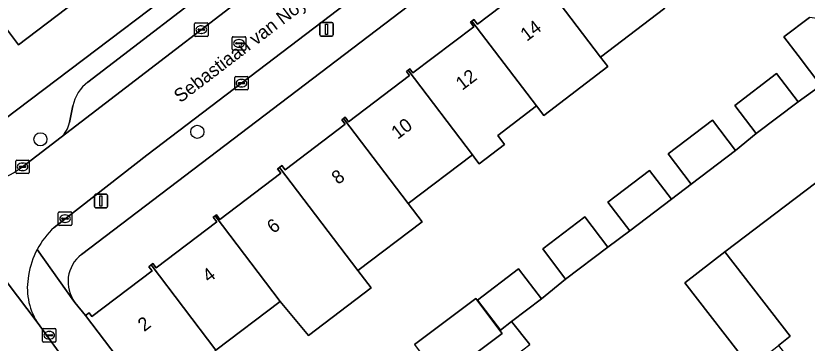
# Model space of a CAD drawing. Extents: x 160030 to 160839, y 385325 to 386450.
# Drawn here: x 160550.3 to 160609.2, y 385648.1 to 385672.5 of the extents above; entities that cross this region are included whole.
import ezdxf

# ---------------------------------------------------------------- set-up
doc = ezdxf.new("R2010")
doc.units = 0
for name, color, linetype in [('IMGEO_Boom', 7, 'Continuous'), ('IMGEO_Erf', 7, 'Continuous'), ('IMGEO_Kolk', 7, 'Continuous'), ('IMGEO_Lichtmast', 7, 'Continuous'), ('IMGEO_Muur', 7, 'Continuous'), ('IMGEO_Openbare_ruimte_label', 7, 'Continuous'), ('IMGEO_Pand', 7, 'Continuous'), ('IMGEO_Pand_nummerreeks', 7, 'Continuous'), ('IMGEO_Parkeervlak_open', 7, 'Continuous'), ('IMGEO_Rijbaan_lokaal_open', 7, 'Continuous'), ('IMGEO_Rioolput', 7, 'Continuous'), ('IMGEO_Voetpad_open', 7, 'Continuous')]:
    doc.layers.add(name, color=color, linetype=linetype)

msp = doc.modelspace()

# ---------------------------------------------------------------- linework, layer by layer
at = {"layer": 'IMGEO_Boom'}
for centre in [(160563.81, 385663.828), (160552.126, 385663.268)]:
    msp.add_circle(centre, 0.489, dxfattribs=at)
at = {"layer": 'IMGEO_Erf'}
for points in [[(160549.415, 385664.734), (160586.71, 385692.941), (160584.314, 385695.94), (160579.354, 385692.18), (160574.571, 385688.556), (160569.79, 385684.932), (160565.008, 385681.307), (160560.226, 385677.683), (160555.444, 385674.058), (160550.487, 385670.301), (160548.912, 385672.38)], [(160603.021, 385690.91), (160596.746, 385686.292), (160555.176, 385654.693)], [(160554.695, 385651.128), (160555.483, 385650.147), (160555.757, 385650.355), (160555.962, 385650.086), (160560.44, 385653.481), (160560.203, 385653.792), (160560.37, 385653.918), (160560.5, 385654.017), (160560.737, 385653.706), (160565.258, 385657.133), (160564.995, 385657.477), (160565.126, 385657.577), (160565.231, 385657.657), (160565.494, 385657.312), (160570.037, 385660.756), (160569.792, 385661.078), (160569.924, 385661.179), (160570.103, 385661.315), (160570.349, 385660.992), (160574.824, 385664.385), (160574.569, 385664.72), (160574.696, 385664.817), (160574.823, 385664.914), (160575.079, 385664.578), (160579.605, 385668.009), (160579.375, 385668.313), (160579.502, 385668.41), (160579.63, 385668.506), (160579.861, 385668.203), (160584.401, 385671.645), (160584.146, 385671.981), (160584.258, 385672.067), (160584.404, 385672.178), (160584.66, 385671.841), (160589.175, 385675.264)], [(160598.614, 385673.018), (160593.841, 385669.384), (160594.378, 385668.678), (160589.604, 385665.044), (160589.067, 385665.749), (160586.182, 385663.552), (160586.693, 385662.881), (160584.805, 385661.444), (160584.554, 385661.773), (160584.294, 385662.115), (160579.521, 385658.48), (160580.549, 385657.131), (160575.774, 385653.496), (160576.746, 385652.22), (160572.078, 385648.665), (160569.973, 385651.211), (160565.199, 385647.575)], [(160579.984, 385647.992), (160584.546, 385651.433), (160586.346, 385649.046), (160586.374, 385649.068), (160584.669, 385651.31), (160587.731, 385653.638), (160589.436, 385651.396), (160591.235, 385652.871), (160589.534, 385655.108), (160592.67, 385657.493), (160594.371, 385655.255), (160596.02, 385656.453), (160594.388, 385658.599), (160597.487, 385660.955), (160599.119, 385658.809), (160600.592, 385659.939), (160598.875, 385662.198), (160602.169, 385664.703), (160603.886, 385662.444), (160605.428, 385663.69), (160603.826, 385665.796), (160606.948, 385668.17), (160608.549, 385666.064), (160610.245, 385667.261), (160608.546, 385669.495), (160607.485, 385670.891), (160609.388, 385672.338)], [(160611.298, 385661.118), (160603.086, 385654.896), (160607.957, 385648.609), (160607.09, 385647.935), (160609.693, 385644.576), (160607.597, 385642.952), (160608.502, 385641.607), (160610.64, 385643.246)]]:
    msp.add_lwpolyline(points, dxfattribs=at)
msp.add_arc((160556.742, 385652.667), 2.561, 127.69292, 216.93887, dxfattribs=at)
at = {"layer": 'IMGEO_Kolk'}
for p, q in [((160563.683, 385671.929), (160564.535, 385671.929)), ((160563.608, 385671.003), (160563.608, 385671.855)), ((160563.867, 385671.423), (160563.867, 385671.435)), ((160564.305, 385671.386), (160563.907, 385671.386)), ((160563.91, 385671.472), (160564.308, 385671.472)), ((160564.096, 385671.709), (160564.121, 385671.709)), ((160564.351, 385671.435), (160564.351, 385671.423)), ((160564.609, 385671.855), (160564.609, 385671.003)), ((160564.535, 385670.929), (160563.683, 385670.929)), ((160564.119, 385671.149), (160564.094, 385671.149)), ((160566.597, 385667.016), (160566.597, 385667.868)), ((160566.672, 385667.942), (160567.524, 385667.942)), ((160567.598, 385667.868), (160567.598, 385667.016)), ((160566.856, 385667.436), (160566.856, 385667.448)), ((160567.294, 385667.399), (160566.896, 385667.399)), ((160566.899, 385667.485), (160567.297, 385667.485)), ((160567.085, 385667.722), (160567.11, 385667.722)), ((160567.34, 385667.448), (160567.34, 385667.436)), ((160567.524, 385666.942), (160566.672, 385666.942)), ((160567.108, 385667.162), (160567.083, 385667.162)), ((160550.296, 385660.798), (160550.296, 385661.65)), ((160550.371, 385661.724), (160551.223, 385661.724)), ((160550.784, 385661.504), (160550.809, 385661.504)), ((160551.297, 385661.65), (160551.297, 385660.798)), ((160551.223, 385660.724), (160550.371, 385660.724)), ((160550.555, 385661.218), (160550.555, 385661.23)), ((160550.993, 385661.181), (160550.595, 385661.181)), ((160550.598, 385661.267), (160550.996, 385661.267)), ((160550.807, 385660.944), (160550.782, 385660.944)), ((160551.039, 385661.23), (160551.039, 385661.218)), ((160553.46, 385656.936), (160553.46, 385657.788)), ((160553.535, 385657.862), (160554.387, 385657.862)), ((160554.461, 385657.788), (160554.461, 385656.936)), ((160553.719, 385657.356), (160553.719, 385657.368)), ((160554.157, 385657.319), (160553.759, 385657.319)), ((160553.762, 385657.405), (160554.16, 385657.405)), ((160553.948, 385657.642), (160553.973, 385657.642)), ((160554.203, 385657.368), (160554.203, 385657.356)), ((160554.387, 385656.862), (160553.535, 385656.862)), ((160553.971, 385657.082), (160553.946, 385657.082)), ((160552.283, 385648.261), (160552.283, 385649.113)), ((160552.358, 385649.187), (160553.21, 385649.187)), ((160552.771, 385648.967), (160552.796, 385648.967)), ((160553.284, 385649.113), (160553.284, 385648.261)), ((160552.542, 385648.681), (160552.542, 385648.693)), ((160552.98, 385648.644), (160552.582, 385648.644)), ((160552.585, 385648.73), (160552.983, 385648.73)), ((160552.794, 385648.407), (160552.769, 385648.407)), ((160553.026, 385648.693), (160553.026, 385648.681)), ((160553.21, 385648.187), (160552.358, 385648.187))]:
    msp.add_line(p, q, dxfattribs=at)
for points in [[(160563.683, 385671.929), (160564.535, 385671.929)], [(160563.608, 385671.003), (160563.608, 385671.855)], [(160564.609, 385671.855), (160564.609, 385671.003)], [(160564.535, 385670.929), (160563.683, 385670.929)], [(160566.597, 385667.016), (160566.597, 385667.868)], [(160566.672, 385667.942), (160567.524, 385667.942)], [(160567.598, 385667.868), (160567.598, 385667.016)], [(160567.524, 385666.942), (160566.672, 385666.942)], [(160550.296, 385660.798), (160550.296, 385661.65)], [(160550.371, 385661.724), (160551.223, 385661.724)], [(160551.297, 385661.65), (160551.297, 385660.798)], [(160551.223, 385660.724), (160550.371, 385660.724)], [(160553.46, 385656.936), (160553.46, 385657.788)], [(160553.535, 385657.862), (160554.387, 385657.862)], [(160554.461, 385657.788), (160554.461, 385656.936)], [(160554.387, 385656.862), (160553.535, 385656.862)], [(160552.283, 385648.261), (160552.283, 385649.113)], [(160552.358, 385649.187), (160553.21, 385649.187)], [(160553.284, 385649.113), (160553.284, 385648.261)], [(160553.21, 385648.187), (160552.358, 385648.187)]]:
    msp.add_lwpolyline(points, dxfattribs=at)
for centre, radius, start, end in [((160563.685, 385671.853), 0.0765, 91.55205, 178.44795), ((160563.685, 385671.853), 0.0765, 91.55205, 178.44795), ((160564.533, 385671.853), 0.0765, 1.55205, 88.44795), ((160564.533, 385671.853), 0.0765, 1.55205, 88.44795), ((160563.907, 385671.432), 0.0403, 85.87752, 175.75265), ((160563.904, 385671.422), 0.0366, 178.93798, 274.71019), ((160564.308, 385671.429), 0.043, 264.86636, 352.45326), ((160564.312, 385671.434), 0.0386, 1.73085, 96.63898), ((160563.685, 385671.005), 0.0765, 181.55205, 268.44795), ((160563.685, 385671.005), 0.0765, 181.55205, 268.44795), ((160564.533, 385671.005), 0.0765, 271.55205, 358.44795), ((160564.533, 385671.005), 0.0765, 271.55205, 358.44795), ((160566.674, 385667.866), 0.0765, 91.55205, 178.44795), ((160566.674, 385667.866), 0.0765, 91.55205, 178.44795), ((160567.522, 385667.866), 0.0765, 1.55205, 88.44795), ((160567.522, 385667.866), 0.0765, 1.55205, 88.44795), ((160566.896, 385667.445), 0.0403, 85.87752, 175.75265), ((160566.893, 385667.435), 0.0366, 178.93798, 274.71019), ((160567.297, 385667.442), 0.043, 264.86636, 352.45326), ((160567.301, 385667.447), 0.0386, 1.73085, 96.63898), ((160566.674, 385667.018), 0.0765, 181.55205, 268.44795), ((160566.674, 385667.018), 0.0765, 181.55205, 268.44795), ((160567.522, 385667.018), 0.0765, 271.55205, 358.44795), ((160567.522, 385667.018), 0.0765, 271.55205, 358.44795), ((160550.373, 385661.648), 0.0765, 91.55205, 178.44795), ((160550.373, 385661.648), 0.0765, 91.55205, 178.44795), ((160551.221, 385661.648), 0.0765, 1.55205, 88.44795), ((160551.221, 385661.648), 0.0765, 1.55205, 88.44795), ((160550.373, 385660.8), 0.0765, 181.55205, 268.44795), ((160550.373, 385660.8), 0.0765, 181.55205, 268.44795), ((160550.595, 385661.227), 0.0403, 85.87752, 175.75265), ((160550.592, 385661.217), 0.0366, 178.93798, 274.71019), ((160550.996, 385661.224), 0.043, 264.86636, 352.45326), ((160551, 385661.229), 0.0386, 1.73085, 96.63898), ((160551.221, 385660.8), 0.0765, 271.55205, 358.44795), ((160551.221, 385660.8), 0.0765, 271.55205, 358.44795), ((160553.537, 385657.786), 0.0765, 91.55205, 178.44795), ((160553.537, 385657.786), 0.0765, 91.55205, 178.44795), ((160554.385, 385657.786), 0.0765, 1.55205, 88.44795), ((160554.385, 385657.786), 0.0765, 1.55205, 88.44795), ((160553.759, 385657.365), 0.0403, 85.87752, 175.75265), ((160553.756, 385657.355), 0.0366, 178.93798, 274.71019), ((160554.16, 385657.362), 0.043, 264.86636, 352.45326), ((160554.164, 385657.367), 0.0386, 1.73085, 96.63898), ((160553.537, 385656.938), 0.0765, 181.55205, 268.44795), ((160553.537, 385656.938), 0.0765, 181.55205, 268.44795), ((160554.385, 385656.938), 0.0765, 271.55205, 358.44795), ((160554.385, 385656.938), 0.0765, 271.55205, 358.44795), ((160552.36, 385649.111), 0.0765, 91.55205, 178.44795), ((160552.36, 385649.111), 0.0765, 91.55205, 178.44795), ((160553.208, 385649.111), 0.0765, 1.55205, 88.44795), ((160553.208, 385649.111), 0.0765, 1.55205, 88.44795), ((160552.582, 385648.69), 0.0403, 85.87752, 175.75265), ((160552.579, 385648.68), 0.0366, 178.93798, 274.71019), ((160552.983, 385648.687), 0.043, 264.86636, 352.45326), ((160552.987, 385648.692), 0.0386, 1.73085, 96.63898), ((160552.36, 385648.263), 0.0765, 181.55205, 268.44795), ((160552.36, 385648.263), 0.0765, 181.55205, 268.44795), ((160553.208, 385648.263), 0.0765, 271.55205, 358.44795), ((160553.208, 385648.263), 0.0765, 271.55205, 358.44795)]:
    msp.add_arc(centre, radius, start, end, dxfattribs=at)
for centre, major_axis, ratio, start_param, end_param in [((160564.095, 385671.429), (-0.387, 0.002), 0.722429, 4.712389, 7.853982), ((160564.12, 385671.429), (-0.39, 0.002), 0.717154, 1.570796, 4.712389), ((160567.084, 385667.442), (-0.387, 0.002), 0.722429, 4.712389, 7.853982), ((160567.109, 385667.442), (-0.39, 0.002), 0.717154, 1.570796, 4.712389), ((160550.783, 385661.224), (-0.387, 0.002), 0.722429, 4.712389, 7.853982), ((160550.808, 385661.224), (-0.39, 0.002), 0.717154, 1.570796, 4.712389), ((160553.947, 385657.362), (-0.387, 0.002), 0.722429, 4.712389, 7.853982), ((160553.972, 385657.362), (-0.39, 0.002), 0.717154, 1.570796, 4.712389), ((160552.77, 385648.687), (-0.387, 0.002), 0.722429, 4.712389, 7.853982), ((160552.795, 385648.687), (-0.39, 0.002), 0.717154, 1.570796, 4.712389)]:
    msp.add_ellipse(centre, major_axis=major_axis, ratio=ratio, start_param=start_param, end_param=end_param, dxfattribs=at)
at = {"layer": 'IMGEO_Lichtmast'}
for p, q in [((160573.036, 385671.952), (160573.826, 385671.952)), ((160573.826, 385671.952), (160573.036, 385671.952)), ((160572.936, 385671.052), (160572.936, 385671.852)), ((160572.936, 385671.852), (160572.936, 385671.052)), ((160573.926, 385671.852), (160573.926, 385671.052)), ((160573.926, 385671.052), (160573.926, 385671.852)), ((160573.826, 385670.952), (160573.036, 385670.952)), ((160573.036, 385670.952), (160573.826, 385670.952)), ((160556.141, 385658.278), (160556.141, 385659.078)), ((160556.141, 385659.078), (160556.141, 385658.278)), ((160556.241, 385659.178), (160557.031, 385659.178)), ((160557.031, 385659.178), (160556.241, 385659.178)), ((160557.131, 385659.078), (160557.131, 385658.278)), ((160557.131, 385658.278), (160557.131, 385659.078)), ((160557.031, 385658.178), (160556.241, 385658.178)), ((160556.241, 385658.178), (160557.031, 385658.178))]:
    msp.add_line(p, q, dxfattribs=at)
for points in [[(160573.356, 385671.827), (160573.506, 385671.827), (160573.506, 385671.077), (160573.356, 385671.077), (160573.356, 385671.827)], [(160556.561, 385659.053), (160556.711, 385659.053), (160556.711, 385658.303), (160556.561, 385658.303), (160556.561, 385659.053)]]:
    msp.add_lwpolyline(points, dxfattribs=at)
for centre, start, end in [((160573.036, 385671.852), 90, 180), ((160573.036, 385671.852), 90, 180), ((160573.826, 385671.852), 0, 90), ((160573.826, 385671.852), 360, 90), ((160573.036, 385671.052), 180, 270), ((160573.036, 385671.052), 180, 270), ((160573.826, 385671.052), 270, 0), ((160573.826, 385671.052), 270, 0), ((160556.241, 385659.078), 90, 180), ((160556.241, 385659.078), 90, 180), ((160557.031, 385659.078), 0, 90), ((160557.031, 385659.078), 360, 90), ((160556.241, 385658.278), 180, 270), ((160556.241, 385658.278), 180, 270), ((160557.031, 385658.278), 270, 0), ((160557.031, 385658.278), 270, 0)]:
    msp.add_arc(centre, 0.1, start, end, dxfattribs=at)
at = {"layer": 'IMGEO_Muur'}
for points in [[(160610.245, 385667.261), (160608.549, 385666.064)], [(160600.592, 385659.939), (160599.119, 385658.809)], [(160596.02, 385656.453), (160594.371, 385655.255)]]:
    msp.add_lwpolyline(points, dxfattribs=at)
at = {"layer": 'IMGEO_Pand'}
for points in [[(160550.76, 385680.239), (160548.939, 385682.642), (160543.981, 385678.886), (160545.803, 385676.482), (160548.912, 385672.38), (160550.487, 385670.301), (160555.444, 385674.058)], [(160593.802, 385679.339), (160593.661, 385679.231), (160593.935, 385678.872), (160589.428, 385675.456), (160589.136, 385675.839), (160589.004, 385675.738), (160593.841, 385669.384), (160598.614, 385673.018)], [(160589.004, 385675.738), (160588.884, 385675.647), (160589.175, 385675.264), (160584.66, 385671.841), (160584.404, 385672.178), (160584.258, 385672.067), (160589.067, 385665.749), (160589.604, 385665.044), (160594.378, 385668.678), (160593.841, 385669.384)], [(160584.258, 385672.067), (160584.146, 385671.981), (160584.401, 385671.645), (160579.861, 385668.203), (160579.63, 385668.506), (160579.502, 385668.41), (160584.294, 385662.115), (160584.554, 385661.773), (160584.805, 385661.444), (160586.693, 385662.881), (160586.182, 385663.552), (160589.067, 385665.749)], [(160611.52, 385671.756), (160611.27, 385672.086), (160609.388, 385672.338), (160607.485, 385670.891), (160608.546, 385669.495), (160610.245, 385667.261), (160613.219, 385669.523)], [(160579.502, 385668.41), (160579.375, 385668.313), (160579.605, 385668.009), (160575.079, 385664.578), (160574.823, 385664.914), (160574.696, 385664.817), (160579.521, 385658.48), (160584.294, 385662.115)], [(160606.948, 385668.17), (160603.826, 385665.796), (160605.428, 385663.69), (160608.549, 385666.064)], [(160574.696, 385664.817), (160574.569, 385664.72), (160574.824, 385664.385), (160570.349, 385660.992), (160570.103, 385661.315), (160569.924, 385661.179), (160575.774, 385653.496), (160580.549, 385657.131), (160579.521, 385658.48)], [(160602.169, 385664.703), (160598.875, 385662.198), (160600.592, 385659.939), (160603.886, 385662.444)], [(160569.924, 385661.179), (160569.792, 385661.078), (160570.037, 385660.756), (160565.494, 385657.312), (160565.231, 385657.657), (160565.126, 385657.577), (160569.973, 385651.211), (160572.078, 385648.665), (160576.746, 385652.22), (160575.774, 385653.496)], [(160597.487, 385660.955), (160594.388, 385658.599), (160596.02, 385656.453), (160599.119, 385658.809)], [(160565.126, 385657.577), (160564.995, 385657.477), (160565.258, 385657.133), (160560.737, 385653.706), (160560.5, 385654.017), (160560.37, 385653.918), (160565.199, 385647.575), (160569.973, 385651.211)], [(160592.67, 385657.493), (160589.534, 385655.108), (160591.235, 385652.871), (160594.371, 385655.255)], [(160607.09, 385647.935), (160607.957, 385648.609), (160603.086, 385654.896), (160600.122, 385652.6), (160605.011, 385646.289)], [(160560.37, 385653.918), (160560.203, 385653.792), (160560.44, 385653.481), (160555.962, 385650.086), (160555.757, 385650.355), (160555.483, 385650.147), (160561.214, 385642.62), (160565.192, 385645.649), (160565.943, 385646.221), (160565.017, 385647.437), (160565.199, 385647.575)], [(160587.207, 385649.702), (160589.436, 385651.396), (160587.731, 385653.638), (160584.669, 385651.31), (160586.374, 385649.068)], [(160586.509, 385648.829), (160586.346, 385649.046), (160584.546, 385651.433), (160579.984, 385647.992), (160581.745, 385645.657), (160581.947, 385645.389)]]:
    msp.add_lwpolyline(points, close=True, dxfattribs=at)
at = {"layer": 'IMGEO_Parkeervlak_open'}
for points in [[(160583.724, 385689.01), (160577.555, 385684.316), (160555.653, 385667.527)], [(160553.667, 385663.424), (160578.798, 385682.688)], [(160554.54, 385665.752), (160554.284, 385664.511)]]:
    msp.add_lwpolyline(points, dxfattribs=at)
for centre, radius, start, end in [((160557.482, 385665.143), 3.005, 127.50647, 168.31463), ((160552.267, 385664.937), 2.062, 312.77333, 348.06668)]:
    msp.add_arc(centre, radius, start, end, dxfattribs=at)
at = {"layer": 'IMGEO_Rijbaan_lokaal_open'}
for points in [[(160598.197, 385697.448), (160588.011, 385689.698), (160578.798, 385682.688), (160553.667, 385663.424), (160550.794, 385661.221)], [(160560.057, 385662.079), (160580.775, 385677.867), (160598.858, 385691.557), (160601.298, 385693.405), (160601.859, 385693.781)], [(160610.245, 385667.261), (160608.549, 385666.064), (160605.428, 385663.69), (160603.886, 385662.444), (160600.592, 385659.939), (160599.119, 385658.809), (160596.02, 385656.453), (160594.371, 385655.255), (160591.235, 385652.871), (160589.436, 385651.396), (160587.207, 385649.702), (160588.573, 385648.006)], [(160542.249, 385662.375), (160542.312, 385662.277), (160551.877, 385649.668)], [(160578.328, 385614.731), (160568.899, 385627.16), (160565.289, 385631.917), (160564.903, 385632.424), (160562.672, 385635.353), (160554.243, 385646.416), (160551.877, 385649.668), (160542.312, 385662.277)], [(160553.142, 385656.712), (160560.057, 385662.079)], [(160605.011, 385646.289), (160600.122, 385652.6), (160603.086, 385654.896), (160611.298, 385661.118)]]:
    msp.add_lwpolyline(points, dxfattribs=at)
for centre, radius, start, end in [((160547.102, 385666.035), 6.067, 287.36489, 307.48226), ((160557.368, 385652.175), 6.2, 132.96662, 152.18645), ((160557.375, 385652.185), 6.202, 152.29636, 171.08433), ((160555.897, 385652.191), 4.746, 168.39128, 212.11112)]:
    msp.add_arc(centre, radius, start, end, dxfattribs=at)
at = {"layer": 'IMGEO_Rioolput'}
for p, q in [((160566.413, 385669.978), (160566.413, 385670.83)), ((160566.488, 385670.904), (160567.34, 385670.904)), ((160567.414, 385670.83), (160567.414, 385669.978)), ((160566.672, 385670.398), (160566.672, 385670.41)), ((160567.11, 385670.361), (160566.712, 385670.361)), ((160566.715, 385670.447), (160567.113, 385670.447)), ((160566.901, 385670.684), (160566.926, 385670.684)), ((160567.156, 385670.41), (160567.156, 385670.398)), ((160567.34, 385669.904), (160566.488, 385669.904)), ((160566.924, 385670.124), (160566.899, 385670.124))]:
    msp.add_line(p, q, dxfattribs=at)
for points in [[(160566.413, 385669.978), (160566.413, 385670.83)], [(160566.488, 385670.904), (160567.34, 385670.904)], [(160567.414, 385670.83), (160567.414, 385669.978)], [(160567.34, 385669.904), (160566.488, 385669.904)]]:
    msp.add_lwpolyline(points, dxfattribs=at)
for centre, radius, start, end in [((160566.49, 385670.828), 0.0765, 91.55205, 178.44795), ((160566.49, 385670.828), 0.0765, 91.55205, 178.44795), ((160567.338, 385670.828), 0.0765, 1.55205, 88.44795), ((160567.338, 385670.828), 0.0765, 1.55205, 88.44795), ((160566.712, 385670.407), 0.0403, 85.87752, 175.75265), ((160566.709, 385670.397), 0.0366, 178.93798, 274.71019), ((160567.113, 385670.404), 0.043, 264.86636, 352.45326), ((160567.117, 385670.409), 0.0386, 1.73085, 96.63898), ((160566.49, 385669.98), 0.0765, 181.55205, 268.44795), ((160566.49, 385669.98), 0.0765, 181.55205, 268.44795), ((160567.338, 385669.98), 0.0765, 271.55205, 358.44795), ((160567.338, 385669.98), 0.0765, 271.55205, 358.44795)]:
    msp.add_arc(centre, radius, start, end, dxfattribs=at)
for centre, major_axis, ratio, start_param, end_param in [((160566.9, 385670.404), (-0.387, 0.002), 0.722429, 4.712389, 7.853982), ((160566.925, 385670.404), (-0.39, 0.002), 0.717154, 1.570796, 4.712389)]:
    msp.add_ellipse(centre, major_axis=major_axis, ratio=ratio, start_param=start_param, end_param=end_param, dxfattribs=at)
at = {"layer": 'IMGEO_Voetpad_open'}
for points in [[(160597.748, 385698.881), (160590.258, 385693.213), (160589.109, 385694.724), (160586.71, 385692.941), (160549.415, 385664.734)], [(160601.859, 385693.781), (160602.155, 385693.378), (160599.153, 385691.154), (160598.858, 385691.557), (160580.775, 385677.867), (160560.057, 385662.079), (160553.142, 385656.712)], [(160555.653, 385667.527), (160577.555, 385684.316), (160583.724, 385689.01)], [(160555.176, 385654.693), (160596.746, 385686.292)], [(160554.284, 385664.511), (160554.54, 385665.752)], [(160550.794, 385661.221), (160553.667, 385663.424)], [(160614.335, 385601.6), (160594.65, 385627.444), (160580.766, 385616.89), (160580.162, 385617.686), (160575.639, 385623.636), (160571.281, 385629.065), (160568.145, 385633.408), (160567.263, 385634.605), (160565.221, 385637.33), (160561.214, 385642.62), (160555.483, 385650.147), (160554.695, 385651.128), (160554.605, 385651.223), (160551.884, 385655.068)], [(160551.884, 385655.068), (160554.605, 385651.223), (160554.695, 385651.128)], [(160551.877, 385649.668), (160554.243, 385646.416), (160562.672, 385635.353), (160564.903, 385632.424), (160565.289, 385631.917), (160568.899, 385627.16), (160578.328, 385614.731), (160589.068, 385600.573), (160589.306, 385600.26), (160597.595, 385589.647)]]:
    msp.add_lwpolyline(points, dxfattribs=at)
msp.add_lwpolyline([(160580.421, 385642.887), (160582.836, 385644.728), (160583.358, 385644.042), (160588.573, 385648.006), (160587.207, 385649.702), (160586.374, 385649.068), (160586.346, 385649.046), (160586.509, 385648.829), (160581.947, 385645.389), (160581.745, 385645.657), (160579.927, 385644.275), (160576.969, 385642.026), (160575.109, 385640.611), (160572.022, 385638.265), (160572.067, 385638.205), (160567.263, 385634.605), (160568.145, 385633.408), (160572.883, 385637.12), (160576.046, 385639.598)], close=True, dxfattribs=at)
for centre, radius, start, end in [((160557.482, 385665.143), 3.005, 127.50647, 168.31463), ((160552.267, 385664.937), 2.062, 312.77333, 348.06668), ((160547.102, 385666.035), 6.067, 287.36489, 307.48226), ((160557.368, 385652.175), 6.2, 132.96662, 152.18645), ((160557.375, 385652.185), 6.202, 152.29636, 171.08433), ((160556.742, 385652.667), 2.561, 127.69292, 216.93887), ((160555.897, 385652.191), 4.746, 168.39128, 212.11112)]:
    msp.add_arc(centre, radius, start, end, dxfattribs=at)

# ---------------------------------------------------------------- texts
at = {"layer": 'IMGEO_Openbare_ruimte_label'}
msp.add_text('Sebastiaan van Noyestraat', height=1, rotation=37.31697, dxfattribs=at).set_placement((160562.543, 385665.942))
at = {"layer": 'IMGEO_Pand_nummerreeks'}
for s, p in [('14', (160588.342, 385670.517)), ('12', (160583.531, 385666.869)), ('10', (160578.727, 385663.228)), ('8', (160574.285, 385659.86)), ('6', (160569.473, 385656.211)), ('4', (160564.664, 385652.565)), ('2', (160559.853, 385648.918))]:
    msp.add_text(s, height=1, rotation=37.16777, dxfattribs=at).set_placement(p)

doc.saveas('drawing.dxf')
